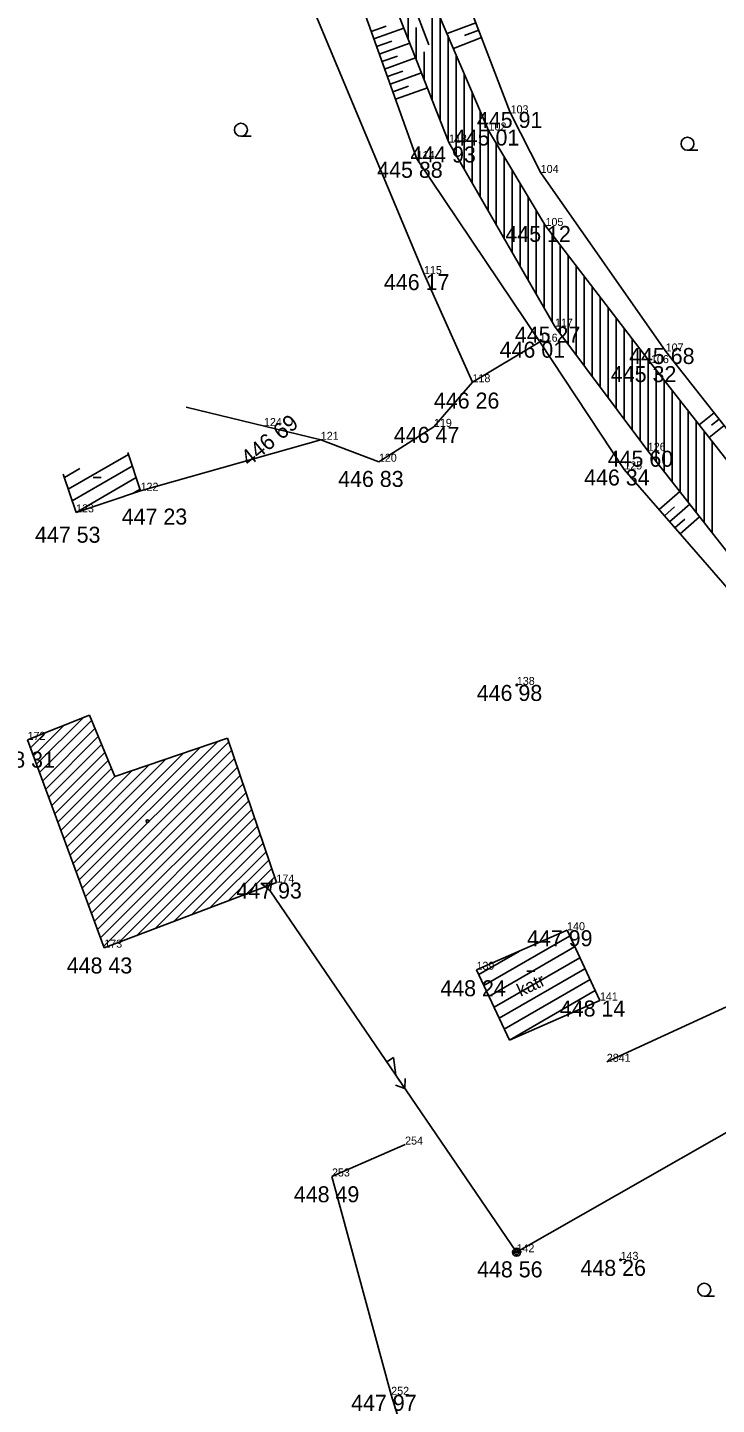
# Model space of a CAD drawing. Extents: x -559180 to -551373, y -1076947 to -1072071.
# Drawn here: x -553905.1 to -553862.1, y -1074840.3 to -1074754.3 of the extents above; entities that cross this region are included whole.
import ezdxf

# ---------------------------------------------------------------- set-up
doc = ezdxf.new("R2010")
doc.units = 0
for name, color, linetype in [('12_PLOTY', 7, 'Continuous'), ('14_BUDOVY', 7, 'Continuous'), ('1_VODA_ZN', 7, 'Continuous'), ('20_EL_ZN', 7, 'Continuous'), ('26_SRAFY', 7, 'Continuous'), ('27_HRANA_PATA', 7, 'Continuous'), ('28_VODA', 7, 'Continuous'), ('32', 7, 'Continuous'), ('3_BODY', 7, 'Continuous'), ('45_ZN_KULTURY', 7, 'Continuous'), ('47_ZN_STAV_OBJ$', 7, 'Continuous'), ('52_POPIS_UCELOVY', 7, 'Continuous'), ('6_VYSKY', 7, 'Continuous'), ('NNnadzemní', 7, 'Continuous')]:
    doc.layers.add(name, color=color, linetype=linetype)

# ---------------------------------------------------------------- blocks, each defined once
blk = doc.blocks.new('POINT_DISPLAY')
blk.add_line((0, 0), (0, 0))
blk = doc.blocks.new('BZ')
at = {"layer": '47_ZN_STAV_OBJ$'}
blk.add_circle((0, 0), 0.0875, dxfattribs=at)
blk = doc.blocks.new('T')
at = {"layer": '6_VYSKY'}
blk.add_circle((0, 0), 0.05, dxfattribs=at)
blk = doc.blocks.new('SLB')
at = {"layer": '20_EL_ZN'}
for radius in [0.25, 0.158, 0.05]:
    blk.add_circle((0, 0), radius, dxfattribs=at)
blk = doc.blocks.new('BD')
at = {"layer": '47_ZN_STAV_OBJ$'}
blk.add_line((-0.25, 0), (0.25, 0), dxfattribs=at)
blk = doc.blocks.new('VOTOK')
at = {"layer": '28_VODA'}
for p, q in [((-3, 0), (0, 0)), ((-0.75, 0.281), (0, 0)), ((0, 0), (-0.75, -0.281))]:
    blk.add_line(p, q, dxfattribs=at)
blk = doc.blocks.new('ZAHRAD')
at = {"layer": '45_ZN_KULTURY'}
blk.add_line((0, 0), (0.65, 0.003), dxfattribs=at)
blk.add_circle((0, 0.403), 0.403, dxfattribs=at)
blk = doc.blocks.new('KONZ')
at = {"layer": '20_EL_ZN'}
for p, q in [((-0.351, 0), (0, 0.65)), ((0.215, 0.3), (-0.188, 0.3)), ((0, 0.65), (0.4, 0))]:
    blk.add_line(p, q, dxfattribs=at)
blk = doc.blocks.new('ELNN')
at = {"layer": '20_EL_ZN'}
for p, q in [((0, 0), (0.5, 0)), ((0.5, 0), (0.5, 0.5)), ((0.5, 0.5), (1.5, 0)), ((1.5, 0), (2.5, 0))]:
    blk.add_line(p, q, dxfattribs=at)
blk.add_lwpolyline([(2, 0.375), (2.5, 0), (2, -0.375)], dxfattribs=at)

msp = doc.modelspace()

# ---------------------------------------------------------------- linework, layer by layer
at = {"layer": '12_PLOTY'}
for p, q in [((-553874.972, -1074759.599), (-553878.83, -1074749.48)), ((-553887.61, -1074752.3), (-553880.35, -1074769.69)), ((-553873.06, -1074763.37), (-553874.972, -1074759.599)), ((-553865.25, -1074774.52), (-553873.06, -1074763.37)), ((-553880.35, -1074769.69), (-553877.32, -1074776.44)), ((-553873.12, -1074773.91), (-553877.32, -1074776.44)), ((-553855.17, -1074787.31), (-553865.25, -1074774.52)), ((-553877.32, -1074776.44), (-553879.73, -1074779.23)), ((-553886.8, -1074780.04), (-553895.209, -1074778.003)), ((-553879.73, -1074779.23), (-553883.17, -1074781.41)), ((-553886.8, -1074780.04), (-553898.06, -1074783.22)), ((-553883.17, -1074781.41), (-553886.8, -1074780.04)), ((-553852.65, -1074811.42), (-553868.93, -1074818.89)), ((-553886.1, -1074826.05), (-553881.53, -1074824.06)), ((-553882.4, -1074839.69), (-553886.1, -1074826.05)), ((-553881.16, -1074843.7), (-553882.4, -1074839.69))]:
    msp.add_line(p, q, dxfattribs=at)
at = {"layer": '14_BUDOVY'}
for p, q in [((-553898.858, -1074780.837), (-553898.06, -1074783.22)), ((-553902.89, -1074782.183), (-553902.09, -1074784.57)), ((-553898.06, -1074783.22), (-553902.09, -1074784.57)), ((-553901.26, -1074797.24), (-553905.12, -1074798.78)), ((-553901.26, -1074797.24), (-553899.67, -1074801.07)), ((-553905.12, -1074798.78), (-553900.33, -1074811.76)), ((-553899.67, -1074801.07), (-553892.62, -1074798.67)), ((-553892.62, -1074798.67), (-553889.57, -1074807.69)), ((-553900.33, -1074811.76), (-553889.57, -1074807.69)), ((-553877.069, -1074813.14), (-553871.41, -1074810.67)), ((-553871.41, -1074810.67), (-553869.36, -1074815.06)), ((-553877.069, -1074813.14), (-553875.019, -1074817.53)), ((-553875.019, -1074817.53), (-553869.36, -1074815.06))]:
    msp.add_line(p, q, dxfattribs=at)
at = {"layer": '26_SRAFY'}
for p, q in [((-553882.722, -1074754.196), (-553883.652, -1074754.53)), ((-553881.608, -1074754.328), (-553883.484, -1074755)), ((-553878.91, -1074754.67), (-553877.113, -1074753.985)), ((-553877.824, -1074754.791), (-553876.934, -1074754.452)), ((-553882.37, -1074755.132), (-553883.315, -1074755.471)), ((-553881.241, -1074755.259), (-553883.146, -1074755.942)), ((-553878.516, -1074755.59), (-553876.756, -1074754.919)), ((-553882.017, -1074756.068), (-553882.978, -1074756.412)), ((-553880.873, -1074756.19), (-553882.809, -1074756.883)), ((-553881.665, -1074757.004), (-553882.64, -1074757.354)), ((-553880.506, -1074757.12), (-553882.472, -1074757.825)), ((-553881.313, -1074757.94), (-553882.303, -1074758.295)), ((-553880.139, -1074758.051), (-553882.134, -1074758.766)), ((-553863.158, -1074779.1), (-553862.222, -1074778.362)), ((-553862.542, -1074779.888), (-553861.603, -1074779.147)), ((-553862.381, -1074779.124), (-553861.913, -1074778.755)), ((-553864.366, -1074783.277), (-553865.661, -1074784.4)), ((-553864.695, -1074784.225), (-553865.333, -1074784.778)), ((-553863.749, -1074784.065), (-553865.005, -1074785.156)), ((-553864.059, -1074784.996), (-553864.677, -1074785.533)), ((-553863.131, -1074784.853), (-553864.349, -1074785.911))]:
    msp.add_line(p, q, dxfattribs=at)
at = {"layer": '27_HRANA_PATA'}
for p, q in [((-553885.25, -1074750.07), (-553880.8, -1074762.49)), ((-553880.8, -1074762.49), (-553873.12, -1074773.91)), ((-553873.12, -1074773.91), (-553867.84, -1074781.89)), ((-553867.84, -1074781.89), (-553859.94, -1074790.99))]:
    msp.add_line(p, q, dxfattribs=at)
at = {"layer": '28_VODA'}
for p, q in [((-553880.87, -1074750.09), (-553876.32, -1074760.72)), ((-553883.15, -1074750.42), (-553878.79, -1074761.47)), ((-553876.32, -1074760.72), (-553872.76, -1074766.68)), ((-553878.79, -1074761.47), (-553872.17, -1074772.97)), ((-553872.76, -1074766.68), (-553866.17, -1074775.25)), ((-553872.17, -1074772.97), (-553866.37, -1074780.72)), ((-553866.17, -1074775.25), (-553856.147, -1074788.064)), ((-553866.37, -1074780.72), (-553858.932, -1074790.213))]:
    msp.add_line(p, q, dxfattribs=at)
at = {"layer": '32'}
for p, q in [((-553881.344, -1074754.997), (-553881.344, -1074747.528)), ((-553879.844, -1074758.799), (-553879.844, -1074752.487)), ((-553879.344, -1074760.066), (-553879.344, -1074753.655)), ((-553880.844, -1074756.264), (-553880.844, -1074754.294)), ((-553878.844, -1074761.333), (-553878.844, -1074754.823)), ((-553880.344, -1074757.532), (-553880.344, -1074755.796)), ((-553878.344, -1074762.245), (-553878.344, -1074755.991)), ((-553877.844, -1074763.113), (-553877.844, -1074757.16)), ((-553877.344, -1074763.982), (-553877.344, -1074758.328)), ((-553876.844, -1074764.851), (-553876.844, -1074759.496)), ((-553876.344, -1074765.719), (-553876.344, -1074760.664)), ((-553875.844, -1074766.588), (-553875.844, -1074761.517)), ((-553875.344, -1074767.456), (-553875.344, -1074762.354)), ((-553874.844, -1074768.325), (-553874.844, -1074763.191)), ((-553874.344, -1074769.193), (-553874.344, -1074764.028)), ((-553873.844, -1074770.062), (-553873.844, -1074764.865)), ((-553873.344, -1074770.931), (-553873.344, -1074765.702)), ((-553872.844, -1074771.799), (-553872.844, -1074766.539)), ((-553872.344, -1074772.668), (-553872.344, -1074767.221)), ((-553871.844, -1074773.406), (-553871.844, -1074767.871)), ((-553871.344, -1074774.074), (-553871.344, -1074768.521)), ((-553870.844, -1074774.742), (-553870.844, -1074769.172)), ((-553870.344, -1074775.41), (-553870.344, -1074769.822)), ((-553869.844, -1074776.078), (-553869.844, -1074770.472)), ((-553869.344, -1074776.746), (-553869.344, -1074771.122)), ((-553868.844, -1074777.414), (-553868.844, -1074771.773)), ((-553868.344, -1074778.082), (-553868.344, -1074772.423)), ((-553867.844, -1074778.75), (-553867.844, -1074773.073)), ((-553867.344, -1074779.419), (-553867.344, -1074773.723)), ((-553866.844, -1074780.087), (-553866.844, -1074774.373)), ((-553866.344, -1074780.753), (-553866.344, -1074775.024)), ((-553865.844, -1074781.391), (-553865.844, -1074775.667)), ((-553865.344, -1074782.029), (-553865.344, -1074776.306)), ((-553864.844, -1074782.668), (-553864.844, -1074776.945)), ((-553864.344, -1074783.306), (-553864.344, -1074777.584)), ((-553863.844, -1074783.944), (-553863.844, -1074778.224)), ((-553863.344, -1074784.582), (-553863.344, -1074778.863)), ((-553862.844, -1074785.22), (-553862.844, -1074779.502)), ((-553862.344, -1074785.858), (-553862.344, -1074780.141)), ((-553902.576, -1074783.119), (-553898.82, -1074780.95)), ((-553902.82, -1074782.393), (-553901.86, -1074781.839)), ((-553902.333, -1074783.844), (-553898.577, -1074781.676)), ((-553902.09, -1074784.57), (-553898.334, -1074782.402)), ((-553898.517, -1074783.373), (-553898.091, -1074783.127)), ((-553904.558, -1074800.302), (-553901.654, -1074797.397)), ((-553904.94, -1074799.269), (-553904.007, -1074798.336)), ((-553904.749, -1074799.785), (-553902.831, -1074797.867)), ((-553904.368, -1074800.818), (-553901.122, -1074797.572)), ((-553904.177, -1074801.335), (-553900.915, -1074798.072)), ((-553903.987, -1074801.851), (-553900.707, -1074798.572)), ((-553903.796, -1074802.368), (-553900.5, -1074799.071)), ((-553901.89, -1074807.533), (-553893.238, -1074798.88)), ((-553901.699, -1074808.049), (-553892.544, -1074798.894)), ((-553903.605, -1074802.884), (-553900.292, -1074799.571)), ((-553903.415, -1074803.401), (-553900.085, -1074800.071)), ((-553902.462, -1074805.983), (-553896.454, -1074799.975)), ((-553902.271, -1074806.5), (-553895.382, -1074799.61)), ((-553902.081, -1074807.016), (-553894.31, -1074799.245)), ((-553901.509, -1074808.566), (-553892.366, -1074799.422)), ((-553901.318, -1074809.082), (-553892.187, -1074799.951)), ((-553903.224, -1074803.917), (-553899.877, -1074800.57)), ((-553902.843, -1074804.95), (-553898.598, -1074800.705)), ((-553902.652, -1074805.467), (-553897.526, -1074800.34)), ((-553901.128, -1074809.599), (-553892.008, -1074800.479)), ((-553903.034, -1074804.434), (-553899.67, -1074801.07)), ((-553900.937, -1074810.115), (-553891.83, -1074801.008)), ((-553900.746, -1074810.632), (-553891.651, -1074801.536)), ((-553900.556, -1074811.148), (-553891.472, -1074802.065)), ((-553900.365, -1074811.665), (-553891.293, -1074802.593)), ((-553899.403, -1074811.409), (-553891.115, -1074803.121)), ((-553898.265, -1074810.979), (-553890.936, -1074803.65)), ((-553897.128, -1074810.549), (-553890.757, -1074804.178)), ((-553895.991, -1074810.119), (-553890.579, -1074804.707)), ((-553894.853, -1074809.688), (-553890.4, -1074805.235)), ((-553893.716, -1074809.258), (-553890.221, -1074805.764)), ((-553892.579, -1074808.828), (-553890.043, -1074806.292)), ((-553891.442, -1074808.398), (-553889.864, -1074806.82)), ((-553890.304, -1074807.968), (-553889.685, -1074807.349)), ((-553876.612, -1074814.119), (-553871.269, -1074811.035)), ((-553876.93, -1074813.437), (-553874.392, -1074811.972)), ((-553876.293, -1074814.802), (-553870.946, -1074811.715)), ((-553875.975, -1074815.484), (-553870.624, -1074812.394)), ((-553875.656, -1074816.166), (-553870.302, -1074813.074)), ((-553875.338, -1074816.848), (-553869.979, -1074813.754)), ((-553875.019, -1074817.53), (-553869.657, -1074814.434))]:
    msp.add_line(p, q, dxfattribs=at)
at = {"layer": 'NNnadzemní'}
for q in [(-553889.965, -1074808.21), (-553853.5, -1074818.76)]:
    msp.add_line((-553874.57, -1074830.78), q, dxfattribs=at)

# ---------------------------------------------------------------- block references
at = {"layer": '1_VODA_ZN'}
for p in [(-553874.94, -1074759.65), (-553876.32, -1074760.72), (-553878.79, -1074761.47), (-553880.8, -1074762.49), (-553873.06, -1074763.37), (-553872.76, -1074766.68), (-553880.35, -1074769.69), (-553872.17, -1074772.97), (-553873.12, -1074773.91), (-553865.25, -1074774.52), (-553866.17, -1074775.25), (-553877.32, -1074776.44), (-553890.35, -1074779.18), (-553879.73, -1074779.23), (-553886.8, -1074780.04), (-553866.37, -1074780.72), (-553883.17, -1074781.41), (-553867.84, -1074781.89), (-553898.06, -1074783.22), (-553902.09, -1074784.57), (-553874.55, -1074795.35), (-553905.12, -1074798.78), (-553889.57, -1074807.69), (-553871.41, -1074810.67), (-553900.33, -1074811.76), (-553877.07, -1074813.14), (-553869.36, -1074815.06), (-553868.93, -1074818.89), (-553881.53, -1074824.06), (-553886.1, -1074826.05), (-553874.57, -1074830.78), (-553868.07, -1074831.26), (-553882.4, -1074839.69)]:
    msp.add_blockref('POINT_DISPLAY', p, dxfattribs=at)
at = {"layer": '20_EL_ZN'}
for name, p, xscale, yscale, rotation in [('KONZ', (-553890.177, -1074807.596), 0.9999981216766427, 0.9999981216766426, -160.93141041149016), ('ELNN', (-553882.959, -1074818.482), 0.9999995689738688, 0.999999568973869, -55.70195064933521)]:
    msp.add_blockref(name, p, dxfattribs=dict(at, xscale=xscale, yscale=yscale, rotation=rotation))
msp.add_blockref('SLB', (-553874.57, -1074830.78), dxfattribs=at)
at = {"layer": '28_VODA', "xscale": 1.0000000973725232, "yscale": 1.000000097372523, "rotation": 110.47369925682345}
msp.add_blockref('VOTOK', (-553881.107, -1074752.555), dxfattribs=at)
at = {"layer": '32'}
msp.add_blockref('POINT_DISPLAY', (-553899.67, -1074801.07), dxfattribs=at)
at = {"layer": '45_ZN_KULTURY'}
for p in [(-553891.79, -1074761.077), (-553863.889, -1074761.948), (-553862.842, -1074833.529)]:
    msp.add_blockref('ZAHRAD', p, dxfattribs=at)
at = {"layer": '47_ZN_STAV_OBJ$'}
for p in [(-553900.78, -1074782.403), (-553873.671, -1074813.227)]:
    msp.add_blockref('BD', p, dxfattribs=at)
at = {"layer": '47_ZN_STAV_OBJ$', "rotation": 90}
msp.add_blockref('BZ', (-553897.633, -1074803.864), dxfattribs=at)
at = {"layer": '6_VYSKY'}
for p in [(-553874.55, -1074795.35), (-553874.55, -1074795.35), (-553868.07, -1074831.26), (-553868.07, -1074831.26)]:
    msp.add_blockref('T', p, dxfattribs=at)

# ---------------------------------------------------------------- texts
at = {"layer": '3_BODY'}
for s, p in [('103', (-553874.94, -1074759.65)), ('102', (-553876.32, -1074760.72)), ('113', (-553878.79, -1074761.47)), ('114', (-553880.8, -1074762.49)), ('104', (-553873.06, -1074763.37)), ('105', (-553872.76, -1074766.68)), ('115', (-553880.35, -1074769.69)), ('117', (-553872.17, -1074772.97)), ('116', (-553873.12, -1074773.91)), ('107', (-553865.25, -1074774.52)), ('106', (-553866.17, -1074775.25)), ('118', (-553877.32, -1074776.44)), ('124', (-553890.35, -1074779.18)), ('119', (-553879.73, -1074779.23)), ('121', (-553886.8, -1074780.04)), ('126', (-553866.37, -1074780.72)), ('120', (-553883.17, -1074781.41)), ('125', (-553867.84, -1074781.89)), ('122', (-553898.06, -1074783.22)), ('123', (-553902.09, -1074784.57)), ('138', (-553874.55, -1074795.35)), ('172', (-553905.12, -1074798.78)), ('174', (-553889.57, -1074807.69)), ('140', (-553871.41, -1074810.67)), ('173', (-553900.33, -1074811.76)), ('139', (-553877.07, -1074813.14)), ('141', (-553869.36, -1074815.06)), ('2841', (-553868.93, -1074818.89)), ('254', (-553881.53, -1074824.06)), ('253', (-553886.1, -1074826.05)), ('142', (-553874.57, -1074830.78)), ('143', (-553868.07, -1074831.26)), ('252', (-553882.4, -1074839.69))]:
    msp.add_text(s, height=0.5, dxfattribs=at).set_placement(p)
at = {"layer": '52_POPIS_UCELOVY'}
msp.add_text('katr', height=0.8, rotation=25.21549, dxfattribs=at).set_placement((-553874.312, -1074814.835))
at = {"layer": '6_VYSKY'}
for s, p in [('445 91', (-553877.043, -1074760.557)), ('445 01', (-553878.485, -1074761.658)), ('444 93', (-553881.203, -1074762.717)), ('445 88', (-553883.274, -1074763.675)), ('445 12', (-553875.265, -1074767.68)), ('446 17', (-553882.855, -1074770.69)), ('445 27', (-553874.675, -1074773.97)), ('446 01', (-553875.625, -1074774.91)), ('445 68', (-553867.538, -1074775.304)), ('445 32', (-553868.675, -1074776.436)), ('446 26', (-553879.732, -1074778.089)), ('446 47', (-553882.235, -1074780.23)), ('445 60', (-553868.875, -1074781.72)), ('446 83', (-553885.716, -1074782.982)), ('446 34', (-553870.345, -1074782.89)), ('447 23', (-553899.236, -1074785.334)), ('447 53', (-553904.656, -1074786.467)), ('446 98', (-553877.055, -1074796.35)), ('448 31', (-553907.503, -1074800.516)), ('447 93', (-553892.075, -1074808.69)), ('447 99', (-553873.915, -1074811.67)), ('448 43', (-553902.672, -1074813.373)), ('448 24', (-553879.33, -1074814.794)), ('448 14', (-553871.865, -1074816.06)), ('448 49', (-553888.483, -1074827.663)), ('448 56', (-553877.034, -1074832.352)), ('448 26', (-553870.575, -1074832.26)), ('447 97', (-553884.905, -1074840.69))]:
    msp.add_text(s, height=1, dxfattribs=at).set_placement(p)
msp.add_text('446 69', height=1, rotation=39.22234, dxfattribs=at).set_placement((-553891.282, -1074781.735))

doc.saveas('drawing.dxf')
